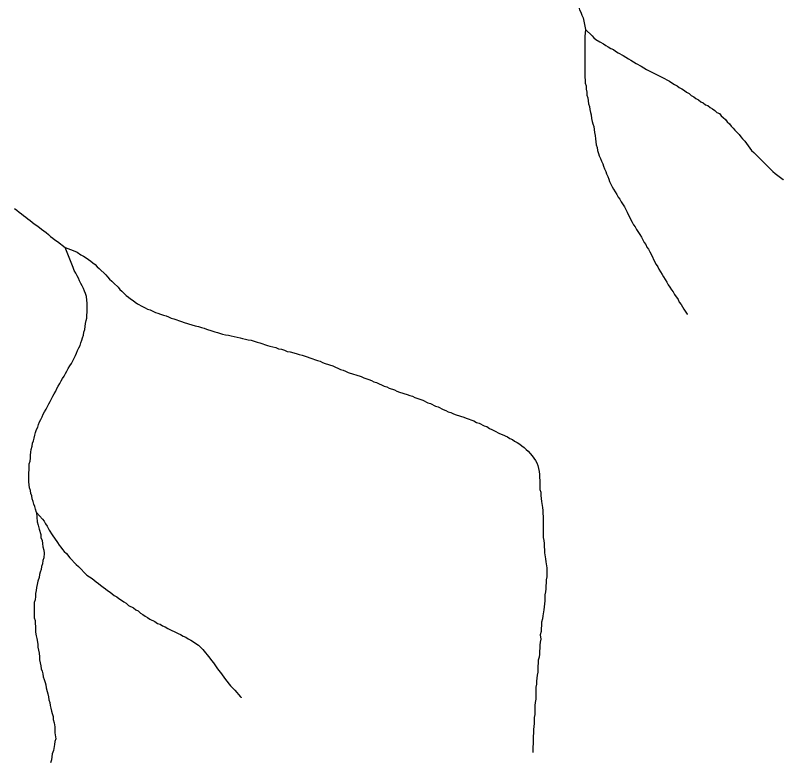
# Model space of a CAD drawing. Extents: x 652.3 to 678, y 7316.9 to 7344.9.
# Drawn here: x 656.719 to 658.148, y 7327.609 to 7328.996 of the extents above; entities that cross this region are included whole.
import ezdxf

# ---------------------------------------------------------------- set-up
doc = ezdxf.new("R2010")
doc.units = 0
doc.header["$LTSCALE"] = 0.032
doc.layers.add('7', color=7, linetype='Continuous', lineweight=25)

msp = doc.modelspace()

# ---------------------------------------------------------------- linework, layer by layer
at = {"layer": '7'}
for points in [[(657.7076, 7329.1109), (657.7148, 7329.0998), (657.7211, 7329.0918), (657.7243, 7329.0871), (657.7283, 7329.0799), (657.7339, 7329.0688), (657.7363, 7329.064), (657.7386, 7329.0592), (657.7482, 7329.0449), (657.7514, 7329.0401), (657.7609, 7329.0258), (657.7633, 7329.021), (657.7649, 7329.0162), (657.7673, 7329.0115), (657.7689, 7329.0067), (657.7713, 7329.0019), (657.7729, 7328.9963), (657.7752, 7328.9916), (657.78, 7328.9701)], [(657.78, 7328.9701), (657.7784, 7328.9566), (657.7784, 7328.881), (657.7792, 7328.8754), (657.7792, 7328.8698), (657.7808, 7328.8651), (657.7808, 7328.8587), (657.7824, 7328.8531), (657.7824, 7328.8476), (657.784, 7328.8428), (657.7848, 7328.8372), (657.7856, 7328.8316), (657.7872, 7328.8269), (657.788, 7328.8213), (657.7888, 7328.8157), (657.7904, 7328.811), (657.7912, 7328.8046), (657.7919, 7328.799), (657.7935, 7328.7942), (657.7951, 7328.7895), (657.7959, 7328.7839), (657.7967, 7328.7783), (657.7975, 7328.7728), (657.7983, 7328.7664), (657.7999, 7328.7553), (657.8015, 7328.7505), (657.8023, 7328.7449), (657.8039, 7328.7393), (657.8055, 7328.7346), (657.8079, 7328.7298), (657.8095, 7328.725), (657.8118, 7328.7202), (657.8134, 7328.7155), (657.815, 7328.7107), (657.8174, 7328.7059), (657.819, 7328.7011), (657.8214, 7328.6964), (657.823, 7328.6916), (657.8246, 7328.6868), (657.8293, 7328.6773), (657.8317, 7328.6725), (657.8381, 7328.663), (657.8405, 7328.6582), (657.8437, 7328.6542), (657.8461, 7328.6494), (657.8524, 7328.6399), (657.8548, 7328.6351), (657.8572, 7328.6303), (657.8644, 7328.616), (657.8667, 7328.6112), (657.8691, 7328.6065), (657.8723, 7328.6025), (657.8747, 7328.5977), (657.8811, 7328.5882), (657.8842, 7328.5834), (657.889, 7328.5738), (657.8922, 7328.5699), (657.8938, 7328.5651), (657.897, 7328.5611), (657.8994, 7328.5563), (657.9018, 7328.5516), (657.9089, 7328.5372), (657.9113, 7328.5325), (657.9145, 7328.5285), (657.9161, 7328.5237), (657.9224, 7328.5142), (657.9248, 7328.5094), (657.9312, 7328.4998), (657.9336, 7328.4951), (657.9368, 7328.4903), (657.9399, 7328.4855), (657.9431, 7328.4815), (657.9455, 7328.4768), (657.9519, 7328.4672), (657.9543, 7328.4624), (657.9575, 7328.4585), (657.963, 7328.4497), (657.969, 7328.4403), (657.9694, 7328.4396)], [(657.78, 7328.9701), (657.7919, 7328.9582), (657.7951, 7328.9542), (657.7991, 7328.951), (657.8063, 7328.947), (657.8134, 7328.943), (657.8174, 7328.9399), (657.8222, 7328.9375), (657.827, 7328.9343), (657.8317, 7328.9327), (657.8357, 7328.9295), (657.8405, 7328.9263), (657.85, 7328.9216), (657.8548, 7328.9184), (657.8596, 7328.9152), (657.8644, 7328.9128), (657.8691, 7328.9096), (657.8739, 7328.9064), (657.8835, 7328.9017), (657.8882, 7328.8985), (657.893, 7328.8953), (657.9169, 7328.8834), (657.9216, 7328.881), (657.936, 7328.8738), (657.9407, 7328.8706), (657.9455, 7328.8674), (657.9503, 7328.8651), (657.9543, 7328.8619), (657.959, 7328.8595), (657.9638, 7328.8563), (657.9678, 7328.8531), (657.9726, 7328.8507), (657.9765, 7328.8468), (657.9813, 7328.8444), (657.9853, 7328.8412), (657.9901, 7328.8388), (657.9941, 7328.8356), (657.9988, 7328.8332), (658.0028, 7328.83), (658.0076, 7328.8285), (658.0116, 7328.8245), (658.0163, 7328.8221), (658.0203, 7328.8189), (658.0243, 7328.8157), (658.0291, 7328.8133), (658.0322, 7328.8094), (658.0362, 7328.8062), (658.0402, 7328.8022), (658.0434, 7328.7982), (658.0474, 7328.7942), (658.0505, 7328.7903), (658.0545, 7328.7863), (658.0577, 7328.7823), (658.0657, 7328.7743), (658.0688, 7328.7704), (658.072, 7328.7664), (658.076, 7328.7624), (658.0792, 7328.7576), (658.0824, 7328.7537), (658.0856, 7328.7489), (658.0887, 7328.7449), (658.0927, 7328.7409), (658.1206, 7328.7131), (658.1245, 7328.7091), (658.1285, 7328.7059), (658.1325, 7328.7019), (658.1452, 7328.6924), (658.1478, 7328.6905), (658.1484, 7328.69)], [(656.7178, 7328.6367), (656.7217, 7328.6335), (656.7265, 7328.6303), (656.7305, 7328.6271), (656.7345, 7328.624), (656.7385, 7328.6208), (656.7424, 7328.6176), (656.7464, 7328.6144), (656.7504, 7328.6112), (656.7544, 7328.6081), (656.7591, 7328.6049), (656.7639, 7328.6017), (656.7679, 7328.5985), (656.7719, 7328.5953), (656.7767, 7328.5921), (656.7806, 7328.5882), (656.7846, 7328.585), (656.7886, 7328.5818), (656.7926, 7328.5786), (656.7973, 7328.5754), (656.8117, 7328.5643)], [(656.7584, 7328.071), (656.7568, 7328.0773), (656.7552, 7328.0821), (656.7536, 7328.0869), (656.752, 7328.0916), (656.7504, 7328.0964), (656.7496, 7328.102), (656.748, 7328.1068), (656.7472, 7328.1123), (656.7456, 7328.1171), (656.7448, 7328.1227), (656.744, 7328.1283), (656.744, 7328.1338), (656.744, 7328.1394), (656.744, 7328.145), (656.7448, 7328.1505), (656.7448, 7328.1561), (656.7448, 7328.1617), (656.7464, 7328.1664), (656.7472, 7328.172), (656.7472, 7328.1776), (656.748, 7328.1832), (656.7488, 7328.1887), (656.7504, 7328.1943), (656.7512, 7328.1999), (656.7528, 7328.2046), (656.7544, 7328.2094), (656.7552, 7328.215), (656.7568, 7328.2198), (656.7584, 7328.2253), (656.7607, 7328.2301), (656.7623, 7328.2349), (656.7639, 7328.2396), (656.7663, 7328.2444), (656.7687, 7328.2492), (656.7711, 7328.254), (656.7735, 7328.2587), (656.7767, 7328.2635), (656.779, 7328.2683), (656.7814, 7328.2731), (656.7838, 7328.2778), (656.7862, 7328.2826), (656.7886, 7328.2874), (656.791, 7328.2922), (656.7942, 7328.2969), (656.7965, 7328.3017), (656.7989, 7328.3065), (656.8021, 7328.3113), (656.8045, 7328.316), (656.8069, 7328.3208), (656.8101, 7328.3248), (656.8125, 7328.3296), (656.8148, 7328.3343), (656.8172, 7328.3391), (656.8204, 7328.3439), (656.8236, 7328.3487), (656.826, 7328.3534), (656.8284, 7328.3582), (656.8308, 7328.363), (656.8331, 7328.3678), (656.8347, 7328.3725), (656.8371, 7328.3773), (656.8395, 7328.3821), (656.8411, 7328.3868), (656.8427, 7328.3916), (656.8443, 7328.3964), (656.8459, 7328.4012), (656.8467, 7328.4067), (656.8483, 7328.4115), (656.8491, 7328.4171), (656.8499, 7328.4227), (656.8507, 7328.4282), (656.8522, 7328.433), (656.8522, 7328.4386), (656.853, 7328.4441), (656.853, 7328.4497), (656.853, 7328.4553), (656.853, 7328.4608), (656.8522, 7328.4664), (656.8514, 7328.4728), (656.8499, 7328.4784), (656.8475, 7328.4831), (656.8459, 7328.4879), (656.8435, 7328.4927), (656.8411, 7328.4974), (656.8387, 7328.5022), (656.8363, 7328.507), (656.8339, 7328.5118), (656.8316, 7328.5165), (656.8284, 7328.5213), (656.8268, 7328.5269), (656.8204, 7328.5428), (656.8117, 7328.5643)], [(656.8117, 7328.5643), (656.8268, 7328.5587), (656.8339, 7328.5555), (656.8411, 7328.5508), (656.8459, 7328.5484), (656.8507, 7328.5452), (656.8554, 7328.542), (656.8594, 7328.5388), (656.8634, 7328.5356), (656.8674, 7328.5325), (656.8713, 7328.5285), (656.8753, 7328.5253), (656.8873, 7328.5134), (656.8904, 7328.5094)], [(656.8904, 7328.5094), (656.8944, 7328.5054), (656.8984, 7328.5014), (656.9024, 7328.4982), (656.9103, 7328.4903), (656.9135, 7328.4863), (656.9175, 7328.4831), (656.9254, 7328.4752), (656.9294, 7328.472), (656.9334, 7328.4688), (656.9382, 7328.4656), (656.9422, 7328.4624), (656.9461, 7328.4593), (656.9557, 7328.4545), (656.9605, 7328.4521), (656.9652, 7328.4497), (656.97, 7328.4481), (656.9748, 7328.4457), (656.9796, 7328.4433), (656.9843, 7328.4418), (656.9891, 7328.4402), (656.9947, 7328.4386), (656.9994, 7328.437), (657.0042, 7328.4354), (657.009, 7328.433), (657.0138, 7328.4314), (657.0281, 7328.4266), (657.0329, 7328.425), (657.0472, 7328.4203), (657.0536, 7328.4187), (657.0599, 7328.4171), (657.0655, 7328.4155), (657.0703, 7328.4139), (657.075, 7328.4123), (657.0846, 7328.4091), (657.0902, 7328.4075), (657.0949, 7328.4059), (657.1045, 7328.4028), (657.11, 7328.402), (657.1156, 7328.4012), (657.1204, 7328.3996), (657.126, 7328.3988), (657.1315, 7328.3972), (657.1371, 7328.3964), (657.1419, 7328.3948), (657.1474, 7328.394), (657.1522, 7328.3924), (657.1578, 7328.3916), (657.1689, 7328.3884), (657.1737, 7328.3868), (657.188, 7328.3821), (657.1928, 7328.3805), (657.1984, 7328.3797), (657.2039, 7328.3781), (657.2087, 7328.3757), (657.2143, 7328.3749), (657.2198, 7328.3733), (657.2246, 7328.3709), (657.2302, 7328.3701), (657.2413, 7328.367), (657.2469, 7328.3654), (657.2525, 7328.3638), (657.262, 7328.3606), (657.2668, 7328.359), (657.2811, 7328.3542), (657.2859, 7328.3526), (657.2907, 7328.3502), (657.2954, 7328.3487), (657.3098, 7328.3439), (657.3145, 7328.3415), (657.3193, 7328.3399), (657.3241, 7328.3375), (657.3289, 7328.3359), (657.3336, 7328.3343), (657.3384, 7328.3319), (657.348, 7328.3288), (657.3527, 7328.3272), (657.3623, 7328.324), (657.3671, 7328.3216), (657.3766, 7328.3184), (657.3814, 7328.3168), (657.3861, 7328.3144), (657.3909, 7328.3128), (657.3957, 7328.3105), (657.4005, 7328.3089), (657.4052, 7328.3065), (657.41, 7328.3049), (657.4148, 7328.3025), (657.4243, 7328.2993), (657.4291, 7328.2969), (657.4339, 7328.2953), (657.4482, 7328.2906), (657.453, 7328.289), (657.4578, 7328.2874), (657.4625, 7328.285), (657.4769, 7328.2802), (657.4864, 7328.2755), (657.4912, 7328.2739), (657.5007, 7328.2691), (657.5055, 7328.2675), (657.5151, 7328.2627)], [(657.5151, 7328.2627), (657.5198, 7328.2611), (657.5246, 7328.2587), (657.5294, 7328.2572), (657.5341, 7328.2548), (657.5389, 7328.2532), (657.5532, 7328.2484), (657.558, 7328.2468), (657.5723, 7328.242), (657.5771, 7328.2389), (657.5819, 7328.2373), (657.5914, 7328.2325), (657.5962, 7328.2309), (657.601, 7328.2277), (657.6058, 7328.2253), (657.6105, 7328.2229), (657.6201, 7328.2182), (657.6249, 7328.2166), (657.6344, 7328.2118), (657.6392, 7328.2086), (657.644, 7328.207), (657.6479, 7328.2038), (657.6527, 7328.2015), (657.6575, 7328.1983), (657.6615, 7328.1951), (657.6654, 7328.1919), (657.6694, 7328.1887), (657.6734, 7328.1855), (657.6766, 7328.1808), (657.6806, 7328.1768), (657.6837, 7328.172), (657.6869, 7328.168), (657.6893, 7328.1633), (657.6909, 7328.1585), (657.6925, 7328.1529), (657.6933, 7328.1473), (657.6941, 7328.1418), (657.6941, 7328.1362), (657.6949, 7328.1306), (657.6949, 7328.1139), (657.6965, 7328.1092), (657.6965, 7328.1028), (657.6973, 7328.0972), (657.6981, 7328.0916), (657.6996, 7328.0805), (657.7004, 7328.0749), (657.7004, 7328.0694), (657.7012, 7328.0638), (657.7012, 7328.0248), (657.702, 7328.0192), (657.7028, 7328.0137), (657.7028, 7328.0073), (657.7036, 7328.0017), (657.7036, 7327.9962), (657.7052, 7327.985), (657.706, 7327.9795), (657.7076, 7327.9683), (657.7076, 7327.9516), (657.7068, 7327.946), (657.7068, 7327.9405), (657.706, 7327.9349), (657.706, 7327.9293), (657.7052, 7327.9238), (657.7044, 7327.9182), (657.7044, 7327.907), (657.7028, 7327.8959), (657.702, 7327.8903), (657.7004, 7327.8792), (657.6996, 7327.8736), (657.6981, 7327.8673), (657.6981, 7327.8609), (657.6973, 7327.8553), (657.6973, 7327.8498), (657.6957, 7327.8434), (657.6965, 7327.8354), (657.6957, 7327.8299), (657.6949, 7327.8243), (657.6949, 7327.8187), (657.6941, 7327.8132), (657.6941, 7327.8076), (657.6933, 7327.802), (657.6917, 7327.7964), (657.6917, 7327.7909), (657.6909, 7327.7853), (657.6909, 7327.7742), (657.6901, 7327.7686), (657.6893, 7327.763), (657.6885, 7327.7575), (657.6885, 7327.7519), (657.6877, 7327.7463), (657.6877, 7327.724), (657.6861, 7327.7177), (657.6853, 7327.7121), (657.6853, 7327.6954), (657.6845, 7327.6898), (657.6845, 7327.6787), (657.6837, 7327.6731), (657.6829, 7327.6675), (657.6821, 7327.6286), (657.6821, 7327.6254), (657.6821, 7327.6246)], [(656.7584, 7328.071), (656.7599, 7328.0535), (656.7615, 7328.0479), (656.7631, 7328.0399), (656.7663, 7328.0304), (656.7663, 7328.0248), (656.7687, 7328.0192), (656.7695, 7328.0137), (656.7703, 7328.0073), (656.7719, 7328.0009), (656.7727, 7327.9954), (656.7719, 7327.9866), (656.7703, 7327.9818), (656.7695, 7327.9755), (656.7679, 7327.9707), (656.7671, 7327.9651), (656.7655, 7327.9604), (656.7639, 7327.9556), (656.7631, 7327.95), (656.7607, 7327.9437), (656.7599, 7327.9373), (656.7584, 7327.9317), (656.7576, 7327.9261), (656.7568, 7327.9206), (656.7568, 7327.915), (656.756, 7327.9086), (656.7544, 7327.9039), (656.7544, 7327.8752), (656.756, 7327.8704), (656.756, 7327.8649), (656.7568, 7327.8593), (656.7568, 7327.8482), (656.7576, 7327.8418), (656.7591, 7327.837), (656.7607, 7327.8259), (656.7607, 7327.8203), (656.7623, 7327.8147), (656.7631, 7327.8092), (656.7639, 7327.8028), (656.7639, 7327.7972), (656.7655, 7327.7917), (656.7663, 7327.7861), (656.7671, 7327.7805), (656.7687, 7327.7758), (656.7703, 7327.771), (656.7711, 7327.7654), (656.7727, 7327.7606), (656.7743, 7327.7551), (656.7759, 7327.7503), (656.7767, 7327.7447), (656.7782, 7327.7384), (656.7798, 7327.7336), (656.7806, 7327.728), (656.7814, 7327.7224), (656.783, 7327.7177), (656.7838, 7327.7121), (656.7854, 7327.7073), (656.7862, 7327.7018), (656.7878, 7327.697), (656.7894, 7327.6914), (656.7894, 7327.6858), (656.791, 7327.6795), (656.7926, 7327.6723), (656.7926, 7327.6612), (656.7942, 7327.65), (656.7926, 7327.6453), (656.7918, 7327.6397), (656.7902, 7327.6286), (656.7878, 7327.6222), (656.787, 7327.6166), (656.7862, 7327.6111), (656.7846, 7327.6055)], [(656.7584, 7328.071), (656.7695, 7328.059), (656.7727, 7328.055), (656.7751, 7328.0503), (656.7782, 7328.0455), (656.7822, 7328.0383), (656.7878, 7328.0296), (656.7973, 7328.0153), (656.8005, 7328.0105), (656.8037, 7328.0065), (656.8069, 7328.0025), (656.8101, 7327.9986), (656.814, 7327.9946), (656.8204, 7327.9866), (656.8323, 7327.9747), (656.8363, 7327.9707), (656.8522, 7327.9548), (656.857, 7327.9516), (656.8618, 7327.9484), (656.8658, 7327.9452), (656.8697, 7327.9421), (656.8737, 7327.9389), (656.8777, 7327.9357), (656.8825, 7327.9325), (656.8865, 7327.9293), (656.8904, 7327.9261), (656.8952, 7327.923), (656.8992, 7327.9198), (656.9032, 7327.9166), (656.9079, 7327.9142), (656.9119, 7327.911), (656.9167, 7327.9078), (656.9207, 7327.9047), (656.9254, 7327.9023), (656.9294, 7327.8983), (656.939, 7327.8935), (656.943, 7327.8903), (656.9477, 7327.888), (656.9517, 7327.884), (656.9565, 7327.8816), (656.9605, 7327.8784), (656.9652, 7327.876), (656.9692, 7327.8728), (656.9788, 7327.8681), (656.9835, 7327.8649), (656.9883, 7327.8633), (656.9931, 7327.8601), (656.9979, 7327.8585), (657.0026, 7327.8553), (657.0217, 7327.8458), (657.0265, 7327.8442), (657.0313, 7327.841), (657.036, 7327.8394), (657.0408, 7327.8362), (657.0456, 7327.8338), (657.0504, 7327.8307), (657.0551, 7327.8275), (657.0599, 7327.8243), (657.0679, 7327.8163), (657.0806, 7327.8004), (657.0838, 7327.7957), (657.0878, 7327.7917), (657.0941, 7327.7821), (657.0973, 7327.7781), (657.1005, 7327.7734), (657.1037, 7327.7694), (657.1069, 7327.7646), (657.11, 7327.7606), (657.1196, 7327.7487), (657.1275, 7327.7407), (657.1379, 7327.728), (657.1389, 7327.7268), (657.1394, 7327.7262)]]:
    msp.add_lwpolyline(points, dxfattribs=at)

doc.saveas('drawing.dxf')
